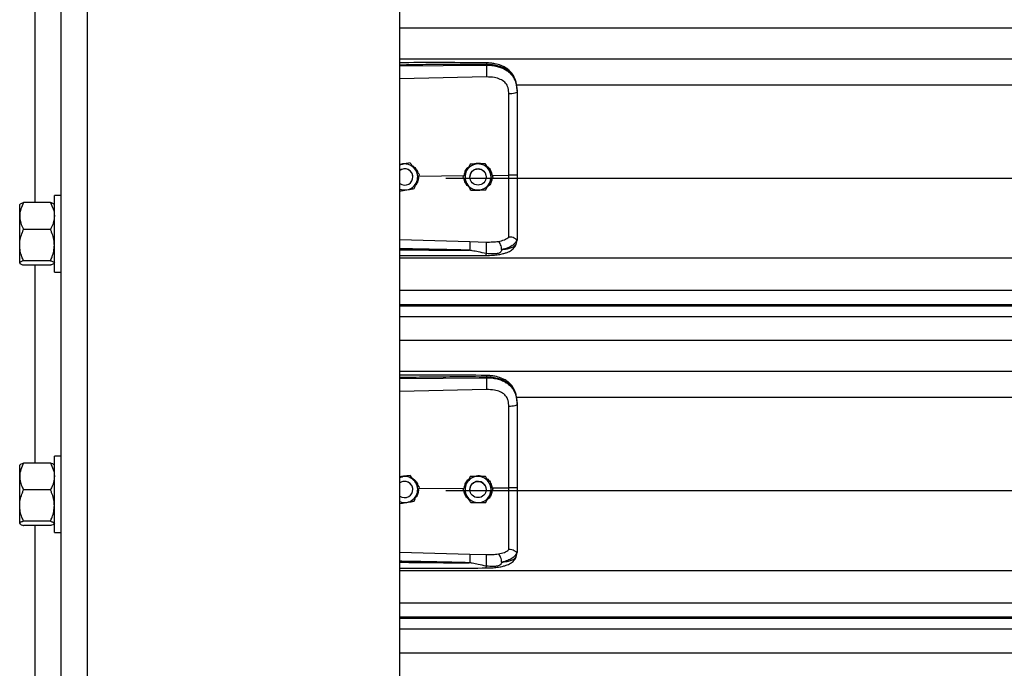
# Model space of a CAD drawing. Header units: inches. Extents: x 170 to 284, y 215 to 248.
# Tile 548 of 656: x 202.25 to 202.898, y 242.412 to 242.838. Entities that reach past the tile are written whole.
import ezdxf

# ---------------------------------------------------------------- set-up
doc = ezdxf.new("R2010")
doc.units = ezdxf.units.IN
doc.header["$LTSCALE"] = 0.25
doc.header["$MEASUREMENT"] = 0
doc.layers.add('LH FRONT OF HOOD', color=7, linetype='Continuous')

msp = doc.modelspace()

# ---------------------------------------------------------------- linework, layer by layer
at = {"layer": 'LH FRONT OF HOOD'}
for p, q in [((202.27776, 239.82111), (202.27776, 244.08159)), ((202.29488, 239.82111), (202.29488, 244.03279)), ((202.50032, 239.82111), (202.50032, 244.02156)), ((202.26064, 242.71792), (202.26064, 242.84804)), ((202.50032, 242.83289), (206.53264, 242.83289)), ((202.50032, 242.8125), (206.53264, 242.8125)), ((202.50032, 242.80775), (202.55717, 242.80829)), ((202.55717, 242.80829), (202.55717, 242.8087)), ((202.55727, 242.8005), (202.50032, 242.79929)), ((202.57687, 242.79542), (206.45609, 242.79542)), ((202.57737, 242.79136), (202.57737, 242.79088)), ((202.5021, 242.74322), (202.50032, 242.74293)), ((202.50698, 242.74402), (202.50605, 242.74387)), ((202.50698, 242.74402), (202.50698, 242.74402)), ((202.54662, 242.74326), (202.54662, 242.74326)), ((202.5565, 242.74341), (202.5565, 242.74341)), ((202.50882, 242.73477), (202.50882, 242.73477)), ((202.51286, 242.73538), (202.54256, 242.73566)), ((202.51323, 242.73636), (202.51323, 242.73636)), ((202.53049, 242.73403), (206.50248, 242.73403)), ((202.5418, 242.73463), (202.5418, 242.73463)), ((202.54634, 242.73477), (202.54634, 242.73477)), ((202.55704, 242.73477), (202.55704, 242.73477)), ((202.561, 242.73584), (202.57191, 242.73594)), ((202.56157, 242.73492), (202.56157, 242.73492)), ((202.27776, 242.72253), (202.27317, 242.72253)), ((202.27317, 242.67223), (202.27317, 242.72253)), ((202.25059, 242.71686), (202.2504, 242.71664)), ((202.2504, 242.7091), (202.2504, 242.71664)), ((202.2706, 242.71792), (202.25297, 242.71792)), ((202.27317, 242.71664), (202.27298, 242.71686)), ((202.2504, 242.69), (202.2504, 242.7091)), ((202.2706, 242.70027), (202.25297, 242.70027)), ((202.2504, 242.67828), (202.2504, 242.69)), ((202.50032, 242.69362), (202.54626, 242.69229)), ((202.54626, 242.69229), (202.55725, 242.69202)), ((202.57703, 242.69131), (202.57737, 242.69329)), ((202.57737, 242.69382), (202.57737, 242.69329)), ((202.2504, 242.67812), (202.2504, 242.67828)), ((202.2504, 242.67812), (202.25059, 242.6779)), ((202.2706, 242.67973), (202.25297, 242.67973)), ((202.2706, 242.67684), (202.25297, 242.67684)), ((202.26064, 242.54672), (202.26064, 242.67684)), ((202.27298, 242.6779), (202.27317, 242.67812)), ((202.50032, 242.68164), (206.53264, 242.68164)), ((202.27317, 242.67223), (202.27776, 242.67223)), ((202.50032, 242.66027), (206.53264, 242.66027)), ((206.53264, 242.65078), (202.50032, 242.65078)), ((202.50032, 242.65014), (206.53264, 242.65014)), ((202.50032, 242.64312), (206.53264, 242.64312)), ((202.50032, 242.62744), (206.53264, 242.62744)), ((202.50032, 242.60705), (206.53264, 242.60705)), ((202.50032, 242.6023), (202.55717, 242.60284)), ((202.55717, 242.60284), (202.55717, 242.60325)), ((202.55727, 242.59505), (202.50032, 242.59384)), ((202.57687, 242.58998), (206.45609, 242.58998)), ((202.57737, 242.58592), (202.57737, 242.58543)), ((202.2706, 242.54672), (202.25297, 242.54672)), ((202.27776, 242.55132), (202.27317, 242.55132)), ((202.27317, 242.50102), (202.27317, 242.55132)), ((202.25059, 242.54566), (202.2504, 242.54543)), ((202.2504, 242.53789), (202.2504, 242.54543)), ((202.27317, 242.54543), (202.27298, 242.54566)), ((202.2504, 242.5188), (202.2504, 242.53789)), ((202.5021, 242.53777), (202.50032, 242.53749)), ((202.50698, 242.53857), (202.50605, 242.53842)), ((202.50698, 242.53857), (202.50698, 242.53857)), ((202.54662, 242.53781), (202.54662, 242.53781)), ((202.5565, 242.53796), (202.5565, 242.53796)), ((202.2706, 242.52907), (202.25297, 242.52907)), ((202.50882, 242.52932), (202.50882, 242.52933)), ((202.51286, 242.52993), (202.54256, 242.53022)), ((202.51323, 242.53091), (202.51323, 242.53092)), ((202.53049, 242.52858), (206.50248, 242.52858)), ((202.5418, 242.52918), (202.5418, 242.52918)), ((202.54634, 242.52933), (202.54634, 242.52932)), ((202.55704, 242.52932), (202.55704, 242.52933)), ((202.561, 242.53039), (202.57191, 242.5305)), ((202.56157, 242.52947), (202.56157, 242.52948)), ((202.2504, 242.50708), (202.2504, 242.5188)), ((202.2706, 242.50852), (202.25297, 242.50852)), ((202.2504, 242.50691), (202.2504, 242.50708)), ((202.2504, 242.50691), (202.25059, 242.50669)), ((202.2706, 242.50563), (202.25297, 242.50563)), ((202.26064, 242.37551), (202.26064, 242.50563)), ((202.27298, 242.50669), (202.27317, 242.50691)), ((202.27317, 242.50102), (202.27776, 242.50102)), ((202.50032, 242.48817), (202.54626, 242.48684)), ((202.57737, 242.48837), (202.57737, 242.48785)), ((202.54626, 242.48684), (202.55725, 242.48658)), ((202.57703, 242.48586), (202.57737, 242.48785)), ((202.50032, 242.4762), (206.53264, 242.4762)), ((202.50032, 242.45482), (206.53264, 242.45482)), ((206.53264, 242.44533), (202.50032, 242.44533)), ((202.50032, 242.44469), (206.53264, 242.44469)), ((202.50032, 242.43768), (206.53264, 242.43768)), ((202.50032, 242.42199), (206.53264, 242.42199))]:
    msp.add_line(p, q, dxfattribs=at)
at = {"layer": 'LH FRONT OF HOOD', "flags": 128}
for points in [[(202.57737, 242.79088), (202.57726, 242.79058), (202.57695, 242.79029), (202.57645, 242.79003), (202.57578, 242.7898), (202.57495, 242.78961), (202.57401, 242.78946), (202.57298, 242.78937), (202.57191, 242.78933)], [(202.50032, 242.74273), (202.50101, 242.74297), (202.5021, 242.74322)], [(202.55628, 242.73752), (202.55688, 242.73604), (202.55704, 242.73477)], [(202.57737, 242.58543), (202.57726, 242.58513), (202.57695, 242.58485), (202.57645, 242.58458), (202.57578, 242.58435), (202.57495, 242.58416), (202.57401, 242.58401), (202.57298, 242.58392), (202.57191, 242.58388)], [(202.50032, 242.53729), (202.50101, 242.53752), (202.5021, 242.53777)], [(202.55628, 242.53207), (202.55688, 242.53059), (202.55704, 242.52933)]]:
    msp.add_lwpolyline(points, dxfattribs=at)
at = {"layer": 'LH FRONT OF HOOD'}
for centre in [(202.55169, 242.73477), (202.55169, 242.52932)]:
    msp.add_circle(centre, 0.00535, dxfattribs=at)
for centre, radius, start, end in [((202.50347, 242.73477), 0.00856, 39.24773, 99.24773), ((202.55169, 242.73477), 0.00856, 90.85968, 150.85968), ((202.55169, 242.73477), 0.00856, 30.85968, 90.85968), ((202.50347, 242.73477), 0.00535, 39.24773, 126.0719), ((202.50347, 242.73477), 0.00535, 300.00974, 126.0719), ((202.50347, 242.73477), 0.00535, 0, 39.24773), ((202.50347, 242.73477), 0.00856, 339.24773, 39.24773), ((202.55169, 242.73477), 0.00856, 150.85968, 210.85968), ((202.55169, 242.73477), 0.00535, 30.85968, 180), ((202.55169, 242.73477), 0.00856, 330.85968, 30.85968), ((202.50347, 242.73477), 0.00535, 233.9281, 300.00974), ((202.50347, 242.73477), 0.00856, 279.24773, 339.24773), ((202.55169, 242.73477), 0.00856, 210.85968, 270.85968), ((202.55169, 242.73477), 0.00856, 270.85968, 330.85968), ((202.50347, 242.73477), 0.00856, 248.40768, 279.24773), ((202.50347, 242.52933), 0.00535, 39.24773, 126.0719), ((202.50347, 242.52932), 0.00535, 300.00974, 126.0719), ((202.50347, 242.52933), 0.00856, 39.24773, 99.24773), ((202.50347, 242.52933), 0.00856, 339.24773, 39.24773), ((202.55169, 242.52933), 0.00856, 150.85968, 210.85968), ((202.55169, 242.52933), 0.00856, 90.85968, 150.85968), ((202.55169, 242.52933), 0.00535, 30.85968, 180), ((202.55169, 242.52933), 0.00856, 30.85968, 90.85968), ((202.55169, 242.52933), 0.00856, 330.85968, 30.85968), ((202.50347, 242.52933), 0.00535, 0, 39.24773), ((202.50347, 242.52932), 0.00535, 233.9281, 300.00974), ((202.50347, 242.52933), 0.00856, 248.40768, 279.24773), ((202.50347, 242.52933), 0.00856, 279.24773, 339.24773), ((202.55169, 242.52933), 0.00856, 210.85968, 270.85968), ((202.55169, 242.52933), 0.00856, 270.85968, 330.85968)]:
    msp.add_arc(centre, radius, start, end, dxfattribs=at)
for points, knots in [([(202.55715, 242.80979), (202.54794, 242.80986), (202.52985, 242.80999), (202.5109, 242.80993), (202.50118, 242.80988), (202.50032, 242.80988)], [0, 0, 0, 0, 0.486583, 0.954841, 1, 1, 1, 1]), ([(202.55717, 242.8087), (202.55087, 242.80874), (202.53763, 242.80882), (202.51868, 242.80864), (202.50604, 242.80842), (202.50032, 242.80832)], [0, 0, 0, 0, 0.33267, 0.698436, 1, 1, 1, 1]), ([(202.57728, 242.79341), (202.57716, 242.79448), (202.57695, 242.79641), (202.5762, 242.79893), (202.57534, 242.80084), (202.57427, 242.8026), (202.57295, 242.80418), (202.57148, 242.80548), (202.57011, 242.80644), (202.56867, 242.80727), (202.56629, 242.80834), (202.56335, 242.80915), (202.56004, 242.80968), (202.55815, 242.80975), (202.55715, 242.80979)], [0, 0, 0, 0, 0.108447, 0.196305, 0.269183, 0.327997, 0.41496, 0.491641, 0.538976, 0.594191, 0.669415, 0.814855, 0.902261, 1, 1, 1, 1]), ([(202.55715, 242.80977), (202.55715, 242.80978), (202.55716, 242.80979), (202.55716, 242.80968), (202.55717, 242.80938), (202.55717, 242.80897), (202.55717, 242.8087)], [0, 0, 0, 0, 0.097876, 0.335386, 0.567961, 1, 1, 1, 1]), ([(202.57737, 242.79136), (202.5773, 242.79272), (202.57719, 242.79528), (202.57622, 242.79877), (202.57493, 242.80118), (202.57356, 242.80289), (202.57248, 242.80393), (202.57142, 242.80476), (202.57043, 242.80542), (202.5692, 242.80611), (202.5676, 242.80684), (202.56494, 242.80775), (202.5614, 242.80851), (202.5585, 242.80864), (202.55717, 242.8087)], [0, 0, 0, 0, 0.130716, 0.246761, 0.357793, 0.417097, 0.479148, 0.517715, 0.55909, 0.603295, 0.663348, 0.735369, 0.879208, 1, 1, 1, 1]), ([(202.55717, 242.80829), (202.55719, 242.80771), (202.55724, 242.80651), (202.55728, 242.80429), (202.55729, 242.80211), (202.55728, 242.80102), (202.55727, 242.8005)], [0, 0, 0, 0, 0.240694, 0.5, 0.759306, 1, 1, 1, 1]), ([(202.55717, 242.80829), (202.55837, 242.80826), (202.5608, 242.80819), (202.56413, 242.80757), (202.56711, 242.80663), (202.56964, 242.80542), (202.57189, 242.80387), (202.57375, 242.80203), (202.57524, 242.7999), (202.57641, 242.79734), (202.57721, 242.79427), (202.57731, 242.79202), (202.57737, 242.79088)], [0, 0, 0, 0, 0.109401, 0.222347, 0.315179, 0.410223, 0.501275, 0.594601, 0.683449, 0.774533, 0.885821, 1, 1, 1, 1]), ([(202.57148, 242.79326), (202.57148, 242.79326), (202.57138, 242.79362), (202.57089, 242.79503), (202.56935, 242.79723), (202.56628, 242.79913), (202.56217, 242.80034), (202.55901, 242.80044), (202.55727, 242.8005)], [0, 0, 0, 0, 0.000004, 0.065095, 0.26167, 0.475311, 0.709366, 1, 1, 1, 1]), ([(202.57191, 242.78933), (202.57184, 242.79065), (202.57177, 242.79198), (202.57148, 242.79326), (202.57148, 242.79326)], [0, 0, 0, 0, 0.99998, 1, 1, 1, 1]), ([(202.57191, 242.73594), (202.57191, 242.73594), (202.57191, 242.73933), (202.57191, 242.74638), (202.57191, 242.75705), (202.57191, 242.76793), (202.57191, 242.77871), (202.57191, 242.78579), (202.57191, 242.78933)], [0, 0, 0, 0, 0.000001, 0.187792, 0.390844, 0.593896, 0.796948, 1, 1, 1, 1]), ([(202.57737, 242.79088), (202.57737, 242.78725), (202.57737, 242.77997), (202.57737, 242.76889), (202.57737, 242.75771), (202.57737, 242.74674), (202.57737, 242.73949), (202.57737, 242.73601)], [0, 0, 0, 0, 0.202757, 0.406104, 0.60886, 0.812207, 1, 1, 1, 1]), ([(202.50032, 242.74305), (202.50116, 242.74333), (202.50257, 242.74381), (202.50404, 242.74369), (202.50464, 242.74364)], [0, 0, 0, 0, 0.594398, 1, 1, 1, 1]), ([(202.50698, 242.74402), (202.5063, 242.74391), (202.50493, 242.74368), (202.50327, 242.74341), (202.50232, 242.74326), (202.5021, 242.74322)], [0, 0, 0, 0, 0.4299704, 0.8700602, 1, 1, 1, 1]), ([(202.5101, 242.74019), (202.50998, 242.74034), (202.50901, 242.74153), (202.50795, 242.74282), (202.50707, 242.7439), (202.50698, 242.74402)], [0, 0, 0, 0, 0.115647, 0.904534, 1, 1, 1, 1]), ([(202.5101, 242.74019), (202.50998, 242.74034), (202.50901, 242.74153), (202.50795, 242.74283), (202.50707, 242.7439), (202.50698, 242.74402)], [0, 0, 0, 0, 0.115647, 0.904534, 1, 1, 1, 1]), ([(202.50825, 242.74232), (202.5089, 242.74189), (202.51039, 242.74091), (202.51169, 242.73918), (202.51197, 242.73794), (202.51202, 242.7377)], [0, 0, 0, 0, 0.381422, 0.875754, 1, 1, 1, 1]), ([(202.54272, 242.73627), (202.54288, 242.73702), (202.54326, 242.73878), (202.54439, 242.74062), (202.54543, 242.74135), (202.54563, 242.74149)], [0, 0, 0, 0, 0.377677, 0.881161, 1, 1, 1, 1]), ([(202.54662, 242.74326), (202.54628, 242.74266), (202.54561, 242.74145), (202.54479, 242.73998), (202.54432, 242.73913), (202.54421, 242.73894)], [0, 0, 0, 0, 0.42997, 0.87006, 1, 1, 1, 1]), ([(202.54662, 242.74326), (202.54628, 242.74266), (202.54561, 242.74145), (202.54479, 242.73998), (202.54432, 242.73914), (202.54421, 242.73894)], [0, 0, 0, 0, 0.42997, 0.87006, 1, 1, 1, 1]), ([(202.55156, 242.74333), (202.55029, 242.74331), (202.54859, 242.74329), (202.54701, 242.74326), (202.54662, 242.74326)], [0, 0, 0, 0, 0.749773, 1, 1, 1, 1]), ([(202.55156, 242.74333), (202.55029, 242.74332), (202.54859, 242.74329), (202.54701, 242.74327), (202.54662, 242.74326)], [0, 0, 0, 0, 0.7497734, 1, 1, 1, 1]), ([(202.54876, 242.74329), (202.54933, 242.74351), (202.55051, 242.74395), (202.55256, 242.744), (202.55389, 242.7436), (202.55461, 242.74338)], [0, 0, 0, 0, 0.30274, 0.628644, 1, 1, 1, 1]), ([(202.5565, 242.74341), (202.55581, 242.7434), (202.55443, 242.74338), (202.55274, 242.74335), (202.55178, 242.74334), (202.55156, 242.74333)], [0, 0, 0, 0, 0.42997, 0.87006, 1, 1, 1, 1]), ([(202.5565, 242.74341), (202.55581, 242.7434), (202.55443, 242.74338), (202.55274, 242.74335), (202.55178, 242.74334), (202.55156, 242.74333)], [0, 0, 0, 0, 0.4299704, 0.8700602, 1, 1, 1, 1]), ([(202.55903, 242.73916), (202.55893, 242.73933), (202.55815, 242.74064), (202.55729, 242.74208), (202.55658, 242.74328), (202.5565, 242.74341)], [0, 0, 0, 0, 0.115647, 0.904534, 1, 1, 1, 1]), ([(202.55903, 242.73917), (202.55893, 242.73933), (202.55815, 242.74065), (202.55729, 242.74209), (202.55658, 242.74328), (202.5565, 242.74341)], [0, 0, 0, 0, 0.115647, 0.904534, 1, 1, 1, 1]), ([(202.55737, 242.74194), (202.55762, 242.7418), (202.55875, 242.74111), (202.56023, 242.73901), (202.56073, 242.73692), (202.561, 242.73584)], [0, 0, 0, 0, 0.117443, 0.542782, 1, 1, 1, 1]), ([(202.51323, 242.73636), (202.51297, 242.73669), (202.51197, 242.73791), (202.51089, 242.73922), (202.5101, 242.74019)], [0, 0, 0, 0, 0.264307, 1, 1, 1, 1]), ([(202.51323, 242.73636), (202.51297, 242.73669), (202.51197, 242.73791), (202.51089, 242.73922), (202.5101, 242.74019)], [0, 0, 0, 0, 0.264307, 1, 1, 1, 1]), ([(202.51256, 242.7346), (202.51249, 242.73378), (202.51233, 242.73202), (202.51148, 242.73021), (202.51069, 242.72951), (202.5106, 242.72943)], [0, 0, 0, 0, 0.439592, 0.936516, 1, 1, 1, 1]), ([(202.51148, 242.73174), (202.51193, 242.73293), (202.51253, 242.73452), (202.51309, 242.73599), (202.51323, 242.73636)], [0, 0, 0, 0, 0.749773, 1, 1, 1, 1]), ([(202.54421, 242.73894), (202.54359, 242.73783), (202.54276, 242.73635), (202.54199, 242.73497), (202.5418, 242.73463)], [0, 0, 0, 0, 0.749773, 1, 1, 1, 1]), ([(202.54421, 242.73894), (202.54359, 242.73783), (202.54276, 242.73635), (202.54199, 242.73497), (202.5418, 242.73463)], [0, 0, 0, 0, 0.7497734, 1, 1, 1, 1]), ([(202.54434, 242.73038), (202.54424, 242.73055), (202.54345, 242.73186), (202.54259, 242.7333), (202.54188, 242.7345), (202.5418, 242.73463)], [0, 0, 0, 0, 0.115647, 0.904534, 1, 1, 1, 1]), ([(202.56157, 242.73492), (202.56136, 242.73528), (202.56054, 242.73664), (202.55967, 242.73809), (202.55903, 242.73917)], [0, 0, 0, 0, 0.264307, 1, 1, 1, 1]), ([(202.56157, 242.73492), (202.56136, 242.73528), (202.56054, 242.73664), (202.55967, 242.73809), (202.55903, 242.73916)], [0, 0, 0, 0, 0.264307, 1, 1, 1, 1]), ([(202.55916, 242.7306), (202.55978, 242.73172), (202.56061, 242.7332), (202.56138, 242.73458), (202.56157, 242.73492)], [0, 0, 0, 0, 0.749773, 1, 1, 1, 1]), ([(202.57737, 242.73601), (202.57729, 242.736), (202.57712, 242.73598), (202.57587, 242.73595), (202.57407, 242.73594), (202.57263, 242.73594), (202.57191, 242.73594)], [0, 0, 0, 0, 0.250001, 0.500001, 0.750001, 1, 1, 1, 1]), ([(202.57191, 242.69525), (202.57191, 242.69552), (202.57191, 242.69709), (202.57191, 242.70052), (202.57191, 242.70612), (202.57191, 242.71256), (202.57191, 242.71979), (202.57191, 242.72766), (202.57191, 242.73319), (202.57191, 242.73594), (202.57191, 242.73594)], [0, 0, 0, 0, 0.031558, 0.189146, 0.346734, 0.504328, 0.661923, 0.83096, 0.999998, 1, 1, 1, 1]), ([(202.57737, 242.73601), (202.57737, 242.73298), (202.57737, 242.7268), (202.57737, 242.71801), (202.57737, 242.70985), (202.57737, 242.70327), (202.57737, 242.69788), (202.57737, 242.69518), (202.57737, 242.69382)], [0, 0, 0, 0, 0.187091, 0.380392, 0.555876, 0.736448, 0.867195, 1, 1, 1, 1]), ([(202.50973, 242.72712), (202.50997, 242.72776), (202.51046, 242.72905), (202.51106, 242.73063), (202.5114, 242.73153), (202.51148, 242.73174)], [0, 0, 0, 0, 0.4299704, 0.8700602, 1, 1, 1, 1]), ([(202.54562, 242.72824), (202.54497, 242.7289), (202.54362, 242.73027), (202.54272, 242.73214), (202.54267, 242.73316), (202.54267, 242.73317)], [0, 0, 0, 0, 0.479701, 0.993135, 1, 1, 1, 1]), ([(202.54687, 242.72614), (202.54666, 242.7265), (202.54585, 242.72785), (202.54498, 242.72931), (202.54434, 242.73038)], [0, 0, 0, 0, 0.264307, 1, 1, 1, 1]), ([(202.55676, 242.72629), (202.55709, 242.72689), (202.55776, 242.7281), (202.55858, 242.72957), (202.55906, 242.73041), (202.55916, 242.7306)], [0, 0, 0, 0, 0.42997, 0.87006, 1, 1, 1, 1]), ([(202.56089, 242.7337), (202.56078, 242.73299), (202.56051, 242.73132), (202.55936, 242.72939), (202.55823, 242.72854), (202.55786, 242.72827)], [0, 0, 0, 0, 0.335649, 0.786425, 1, 1, 1, 1]), ([(202.50032, 242.72559), (202.50088, 242.72568), (202.50214, 242.72588), (202.50368, 242.72613), (202.50463, 242.72629), (202.50485, 242.72632)], [0, 0, 0, 0, 0.38442, 0.859677, 1, 1, 1, 1]), ([(202.50485, 242.72632), (202.50611, 242.72653), (202.50778, 242.7268), (202.50934, 242.72706), (202.50973, 242.72712)], [0, 0, 0, 0, 0.749773, 1, 1, 1, 1]), ([(202.54687, 242.72614), (202.54756, 242.72615), (202.54894, 242.72617), (202.55063, 242.7262), (202.55159, 242.72621), (202.55181, 242.72621)], [0, 0, 0, 0, 0.42997, 0.87006, 1, 1, 1, 1]), ([(202.55396, 242.72625), (202.55386, 242.72621), (202.55309, 242.72591), (202.55179, 242.72585), (202.55069, 242.7261), (202.55029, 242.72619)], [0, 0, 0, 0, 0.081672, 0.673462, 1, 1, 1, 1]), ([(202.55181, 242.72621), (202.55309, 242.72623), (202.55478, 242.72626), (202.55636, 242.72628), (202.55676, 242.72629)], [0, 0, 0, 0, 0.749773, 1, 1, 1, 1]), ([(202.25297, 242.71792), (202.25229, 242.71655), (202.25092, 242.71376), (202.2504, 242.71071), (202.2504, 242.70914), (202.2504, 242.7091)], [0, 0, 0, 0, 0.484341, 0.986328, 1, 1, 1, 1]), ([(202.25066, 242.71681), (202.25071, 242.7169), (202.25089, 242.7172), (202.25185, 242.71757), (202.25271, 242.71784), (202.25297, 242.71792)], [0, 0, 0, 0, 0.237471, 0.77815, 1, 1, 1, 1]), ([(202.2706, 242.71792), (202.27127, 242.71655), (202.27265, 242.71376), (202.27316, 242.71071), (202.27317, 242.70914), (202.27317, 242.7091)], [0, 0, 0, 0, 0.484341, 0.986328, 1, 1, 1, 1]), ([(202.27291, 242.71681), (202.27285, 242.7169), (202.27268, 242.7172), (202.27171, 242.71757), (202.27085, 242.71784), (202.2706, 242.71792)], [0, 0, 0, 0, 0.2374712, 0.7781502, 1, 1, 1, 1]), ([(202.2504, 242.7091), (202.25049, 242.70786), (202.25069, 242.70535), (202.25185, 242.70242), (202.25271, 242.70076), (202.25297, 242.70027)], [0, 0, 0, 0, 0.406291, 0.827266, 1, 1, 1, 1]), ([(202.27317, 242.7091), (202.27307, 242.70786), (202.27287, 242.70535), (202.27172, 242.70242), (202.27085, 242.70076), (202.2706, 242.70027)], [0, 0, 0, 0, 0.4062906, 0.8272664, 1, 1, 1, 1]), ([(202.2504, 242.69), (202.2504, 242.69024), (202.25042, 242.69178), (202.25084, 242.69465), (202.25187, 242.69782), (202.25269, 242.69967), (202.25297, 242.70027)], [0, 0, 0, 0, 0.066532, 0.435283, 0.814551, 1, 1, 1, 1]), ([(202.27317, 242.69), (202.27316, 242.69024), (202.27315, 242.69178), (202.27273, 242.69465), (202.2717, 242.69782), (202.27087, 242.69967), (202.2706, 242.70027)], [0, 0, 0, 0, 0.066532, 0.435283, 0.814551, 1, 1, 1, 1]), ([(202.56507, 242.69243), (202.56645, 242.69272), (202.56853, 242.69316), (202.57071, 242.6942), (202.57151, 242.6949), (202.57191, 242.69526)], [0, 0, 0, 0, 0.490199, 0.7438847, 1, 1, 1, 1]), ([(202.57717, 242.69357), (202.57712, 242.69356), (202.57702, 242.69355), (202.57673, 242.69373), (202.57626, 242.69406), (202.57539, 242.69464), (202.57391, 242.69526), (202.57257, 242.69526), (202.57191, 242.69526)], [0, 0, 0, 0, 0.1136769, 0.2333502, 0.3620694, 0.5019164, 0.7557449, 1, 1, 1, 1]), ([(202.25297, 242.67973), (202.25258, 242.6806), (202.25168, 242.68266), (202.25064, 242.68609), (202.25048, 242.68869), (202.2504, 242.69)], [0, 0, 0, 0, 0.26546, 0.628076, 1, 1, 1, 1]), ([(202.2706, 242.67973), (202.27098, 242.6806), (202.27188, 242.68266), (202.27292, 242.68609), (202.27309, 242.68869), (202.27317, 242.69)], [0, 0, 0, 0, 0.26546, 0.628076, 1, 1, 1, 1]), ([(202.54626, 242.69229), (202.54627, 242.69205), (202.54628, 242.69168), (202.54627, 242.69082), (202.54627, 242.69004), (202.54625, 242.68918), (202.54623, 242.68802), (202.5462, 242.68718), (202.54618, 242.68663)], [0, 0, 0, 0, 0.2394515, 0.3683458, 0.4999762, 0.6316106, 0.7605158, 1, 1, 1, 1]), ([(202.55711, 242.6832), (202.5586, 242.68324), (202.56138, 242.6833), (202.56512, 242.68373), (202.56799, 242.68428), (202.57009, 242.68489), (202.57168, 242.6855), (202.57305, 242.6862), (202.57433, 242.68708), (202.57545, 242.68815), (202.57647, 242.68957), (202.57682, 242.69068), (202.57701, 242.69126)], [0, 0, 0, 0, 0.169691, 0.317141, 0.442436, 0.538436, 0.608329, 0.684096, 0.742678, 0.815168, 0.901564, 1, 1, 1, 1]), ([(202.55716, 242.68445), (202.55718, 242.68469), (202.55721, 242.6852), (202.55725, 242.68621), (202.55729, 242.6874), (202.55731, 242.68867), (202.55732, 242.68987), (202.55731, 242.69087), (202.55728, 242.69161), (202.55726, 242.69189), (202.55725, 242.69202)], [0, 0, 0, 0, 0.109851, 0.231726, 0.363178, 0.5, 0.636822, 0.768274, 0.890149, 1, 1, 1, 1]), ([(202.55725, 242.69202), (202.5586, 242.69202), (202.5613, 242.692), (202.56381, 242.69229), (202.56506, 242.69243)], [0, 0, 0, 0, 0.500392, 1, 1, 1, 1]), ([(202.56716, 242.68703), (202.56714, 242.68756), (202.56709, 242.68866), (202.56661, 242.69032), (202.56591, 242.69171), (202.56534, 242.6922), (202.56507, 242.69243)], [0, 0, 0, 0, 0.240562, 0.499746, 0.759069, 1, 1, 1, 1]), ([(202.57717, 242.69357), (202.5769, 242.69285), (202.57633, 242.69137), (202.57428, 242.68953), (202.57129, 242.68798), (202.56856, 242.68735), (202.56716, 242.68703)], [0, 0, 0, 0, 0.2305258, 0.4734878, 0.729738, 1, 1, 1, 1]), ([(202.56717, 242.68703), (202.56771, 242.68709), (202.56902, 242.68722), (202.57042, 242.68745), (202.57137, 242.68765), (202.5726, 242.68792), (202.57429, 242.68849), (202.57611, 242.68962), (202.57672, 242.69073), (202.57703, 242.69131)], [0, 0, 0, 0, 0.109188, 0.260819, 0.307798, 0.335524, 0.562789, 0.774954, 1, 1, 1, 1]), ([(202.57737, 242.69382), (202.57737, 242.69382), (202.57737, 242.69381), (202.57736, 242.6937), (202.57726, 242.69363), (202.57717, 242.69356)], [0, 0, 0, 0, 0.011935, 0.118982, 1, 1, 1, 1]), ([(202.54618, 242.68663), (202.54228, 242.68673), (202.53401, 242.68694), (202.5209, 242.68722), (202.50995, 242.68743), (202.50294, 242.68756), (202.50076, 242.6876), (202.50032, 242.68761)], [0, 0, 0, 0, 0.25516, 0.541071, 0.857735, 0.971288, 1, 1, 1, 1]), ([(202.50032, 242.68696), (202.50292, 242.68693), (202.50799, 242.68687), (202.51555, 242.68679), (202.5232, 242.68672), (202.53096, 242.68667), (202.53868, 242.68663), (202.54372, 242.68663), (202.54618, 242.68663)], [0, 0, 0, 0, 0.169941, 0.331425, 0.494842, 0.670531, 0.838916, 1, 1, 1, 1]), ([(202.50032, 242.68306), (202.50399, 242.68306), (202.51546, 242.68306), (202.53439, 242.68309), (202.54966, 242.68316), (202.55711, 242.6832)], [0, 0, 0, 0, 0.1936599, 0.6060178, 1, 1, 1, 1]), ([(202.55716, 242.68445), (202.55538, 242.6848), (202.55232, 242.68539), (202.54889, 242.68611), (202.54715, 242.68647), (202.54665, 242.68657), (202.5465, 242.6866), (202.54645, 242.68661)], [0, 0, 0, 0, 0.50228, 0.861696, 0.958427, 0.986103, 1, 1, 1, 1]), ([(202.55711, 242.68322), (202.55711, 242.68321), (202.55712, 242.68315), (202.55713, 242.68334), (202.55715, 242.68367), (202.55715, 242.6841), (202.55716, 242.68439), (202.55716, 242.68445)], [0, 0, 0, 0, 0.034367, 0.324567, 0.621015, 0.917463, 1, 1, 1, 1]), ([(202.56717, 242.68703), (202.56709, 242.68666), (202.56699, 242.68614), (202.56661, 242.68554), (202.56619, 242.68511), (202.56539, 242.68467), (202.56391, 242.6843), (202.56115, 242.68406), (202.55876, 242.6843), (202.55716, 242.68445)], [0, 0, 0, 0, 0.100127, 0.139586, 0.189714, 0.258234, 0.369736, 0.580348, 1, 1, 1, 1]), ([(202.25297, 242.67973), (202.25229, 242.6795), (202.25092, 242.67905), (202.2504, 242.67855), (202.2504, 242.67829), (202.2504, 242.67828)], [0, 0, 0, 0, 0.484341, 0.986328, 1, 1, 1, 1]), ([(202.2504, 242.67828), (202.25049, 242.67808), (202.25069, 242.67767), (202.25185, 242.67719), (202.25271, 242.67691), (202.25297, 242.67684)], [0, 0, 0, 0, 0.406291, 0.827266, 1, 1, 1, 1]), ([(202.2706, 242.67973), (202.27127, 242.6795), (202.27265, 242.67905), (202.27316, 242.67855), (202.27317, 242.67829), (202.27317, 242.67828)], [0, 0, 0, 0, 0.484341, 0.986328, 1, 1, 1, 1]), ([(202.27291, 242.67795), (202.27285, 242.67786), (202.27268, 242.67756), (202.27171, 242.67719), (202.27085, 242.67691), (202.2706, 242.67684)], [0, 0, 0, 0, 0.237471, 0.77815, 1, 1, 1, 1]), ([(202.55715, 242.60434), (202.54794, 242.60441), (202.52985, 242.60454), (202.5109, 242.60449), (202.50118, 242.60443), (202.50032, 242.60443)], [0, 0, 0, 0, 0.486583, 0.954841, 1, 1, 1, 1]), ([(202.55717, 242.60325), (202.55087, 242.60329), (202.53763, 242.60337), (202.51868, 242.60319), (202.50604, 242.60297), (202.50032, 242.60287)], [0, 0, 0, 0, 0.33267, 0.698436, 1, 1, 1, 1]), ([(202.57728, 242.58796), (202.57716, 242.58903), (202.57695, 242.59097), (202.5762, 242.59349), (202.57534, 242.5954), (202.57427, 242.59715), (202.57295, 242.59874), (202.57148, 242.60003), (202.57011, 242.60099), (202.56867, 242.60182), (202.56629, 242.60289), (202.56335, 242.6037), (202.56004, 242.60423), (202.55815, 242.6043), (202.55715, 242.60434)], [0, 0, 0, 0, 0.108447, 0.196305, 0.269183, 0.327997, 0.41496, 0.491641, 0.538976, 0.594191, 0.669415, 0.814855, 0.902261, 1, 1, 1, 1]), ([(202.55715, 242.60433), (202.55715, 242.60433), (202.55716, 242.60434), (202.55716, 242.60423), (202.55717, 242.60394), (202.55717, 242.60352), (202.55717, 242.60325)], [0, 0, 0, 0, 0.097876, 0.335386, 0.567961, 1, 1, 1, 1]), ([(202.57737, 242.58592), (202.5773, 242.58727), (202.57719, 242.58983), (202.57622, 242.59332), (202.57493, 242.59574), (202.57356, 242.59744), (202.57248, 242.59848), (202.57142, 242.59931), (202.57043, 242.59997), (202.5692, 242.60067), (202.5676, 242.60139), (202.56494, 242.6023), (202.5614, 242.60306), (202.5585, 242.60319), (202.55717, 242.60325)], [0, 0, 0, 0, 0.1307157, 0.246761, 0.3577928, 0.4170972, 0.4791482, 0.5177152, 0.5590897, 0.6032945, 0.6633485, 0.7353692, 0.8792083, 1, 1, 1, 1]), ([(202.55717, 242.60284), (202.55719, 242.60226), (202.55724, 242.60107), (202.55728, 242.59884), (202.55729, 242.59666), (202.55728, 242.59558), (202.55727, 242.59505)], [0, 0, 0, 0, 0.240694, 0.5, 0.759306, 1, 1, 1, 1]), ([(202.55717, 242.60284), (202.55837, 242.60281), (202.5608, 242.60274), (202.56413, 242.60212), (202.56711, 242.60118), (202.56964, 242.59997), (202.57189, 242.59842), (202.57375, 242.59659), (202.57524, 242.59445), (202.57641, 242.5919), (202.57721, 242.58882), (202.57731, 242.58657), (202.57737, 242.58543)], [0, 0, 0, 0, 0.109401, 0.222347, 0.315179, 0.410223, 0.501275, 0.594601, 0.683449, 0.774533, 0.885821, 1, 1, 1, 1]), ([(202.57148, 242.58781), (202.57148, 242.58781), (202.57138, 242.58817), (202.57089, 242.58958), (202.56935, 242.59178), (202.56628, 242.59368), (202.56217, 242.5949), (202.55901, 242.595), (202.55727, 242.59505)], [0, 0, 0, 0, 0.000004, 0.065095, 0.26167, 0.475311, 0.709366, 1, 1, 1, 1]), ([(202.57191, 242.58388), (202.57184, 242.5852), (202.57177, 242.58653), (202.57148, 242.58781), (202.57148, 242.58781)], [0, 0, 0, 0, 0.99998, 1, 1, 1, 1]), ([(202.57737, 242.58543), (202.57737, 242.5818), (202.57737, 242.57453), (202.57737, 242.56345), (202.57737, 242.55226), (202.57737, 242.54129), (202.57737, 242.53405), (202.57737, 242.53057)], [0, 0, 0, 0, 0.202757, 0.406104, 0.60886, 0.812207, 1, 1, 1, 1]), ([(202.57191, 242.5305), (202.57191, 242.5305), (202.57191, 242.53388), (202.57191, 242.54093), (202.57191, 242.5516), (202.57191, 242.56248), (202.57191, 242.57327), (202.57191, 242.58034), (202.57191, 242.58388)], [0, 0, 0, 0, 0.000001, 0.187792, 0.390844, 0.593896, 0.796948, 1, 1, 1, 1]), ([(202.25297, 242.54672), (202.25229, 242.54535), (202.25092, 242.54255), (202.2504, 242.5395), (202.2504, 242.53793), (202.2504, 242.53789)], [0, 0, 0, 0, 0.484341, 0.986328, 1, 1, 1, 1]), ([(202.25066, 242.5456), (202.25071, 242.54569), (202.25089, 242.54599), (202.25185, 242.54636), (202.25271, 242.54664), (202.25297, 242.54672)], [0, 0, 0, 0, 0.237471, 0.77815, 1, 1, 1, 1]), ([(202.2706, 242.54672), (202.27127, 242.54535), (202.27265, 242.54255), (202.27316, 242.5395), (202.27317, 242.53793), (202.27317, 242.53789)], [0, 0, 0, 0, 0.484341, 0.986328, 1, 1, 1, 1]), ([(202.27291, 242.5456), (202.27285, 242.54569), (202.27268, 242.54599), (202.27171, 242.54636), (202.27085, 242.54664), (202.2706, 242.54672)], [0, 0, 0, 0, 0.2374712, 0.7781502, 1, 1, 1, 1]), ([(202.2504, 242.53789), (202.25049, 242.53666), (202.25069, 242.53414), (202.25185, 242.53122), (202.25271, 242.52955), (202.25297, 242.52907)], [0, 0, 0, 0, 0.406291, 0.827266, 1, 1, 1, 1]), ([(202.27317, 242.53789), (202.27307, 242.53666), (202.27287, 242.53414), (202.27172, 242.53122), (202.27085, 242.52955), (202.2706, 242.52907)], [0, 0, 0, 0, 0.4062906, 0.8272664, 1, 1, 1, 1]), ([(202.50032, 242.5376), (202.50116, 242.53789), (202.50257, 242.53836), (202.50404, 242.53824), (202.50464, 242.53819)], [0, 0, 0, 0, 0.594398, 1, 1, 1, 1]), ([(202.50698, 242.53857), (202.5063, 242.53846), (202.50493, 242.53824), (202.50327, 242.53797), (202.50232, 242.53781), (202.5021, 242.53777)], [0, 0, 0, 0, 0.4299704, 0.8700602, 1, 1, 1, 1]), ([(202.5101, 242.53474), (202.50998, 242.53489), (202.50901, 242.53608), (202.50795, 242.53738), (202.50707, 242.53845), (202.50698, 242.53857)], [0, 0, 0, 0, 0.115647, 0.904534, 1, 1, 1, 1]), ([(202.5101, 242.53474), (202.50998, 242.5349), (202.50901, 242.53608), (202.50795, 242.53738), (202.50707, 242.53845), (202.50698, 242.53857)], [0, 0, 0, 0, 0.115647, 0.904534, 1, 1, 1, 1]), ([(202.50825, 242.53687), (202.5089, 242.53645), (202.51039, 242.53546), (202.51169, 242.53373), (202.51197, 242.5325), (202.51202, 242.53225)], [0, 0, 0, 0, 0.381422, 0.875754, 1, 1, 1, 1]), ([(202.51323, 242.53091), (202.51297, 242.53124), (202.51197, 242.53246), (202.51089, 242.53377), (202.5101, 242.53474)], [0, 0, 0, 0, 0.264307, 1, 1, 1, 1]), ([(202.51323, 242.53092), (202.51297, 242.53124), (202.51197, 242.53246), (202.51089, 242.53378), (202.5101, 242.53474)], [0, 0, 0, 0, 0.264307, 1, 1, 1, 1]), ([(202.54421, 242.5335), (202.54359, 242.53239), (202.54276, 242.5309), (202.54199, 242.52952), (202.5418, 242.52918)], [0, 0, 0, 0, 0.7497734, 1, 1, 1, 1]), ([(202.54421, 242.53349), (202.54359, 242.53238), (202.54276, 242.5309), (202.54199, 242.52952), (202.5418, 242.52918)], [0, 0, 0, 0, 0.749773, 1, 1, 1, 1]), ([(202.54272, 242.53083), (202.54288, 242.53158), (202.54326, 242.53333), (202.54439, 242.53517), (202.54543, 242.5359), (202.54563, 242.53604)], [0, 0, 0, 0, 0.377677, 0.881161, 1, 1, 1, 1]), ([(202.54662, 242.53781), (202.54628, 242.53721), (202.54561, 242.536), (202.54479, 242.53453), (202.54432, 242.53369), (202.54421, 242.53349)], [0, 0, 0, 0, 0.42997, 0.87006, 1, 1, 1, 1]), ([(202.54662, 242.53781), (202.54628, 242.53722), (202.54561, 242.53601), (202.54479, 242.53453), (202.54432, 242.53369), (202.54421, 242.5335)], [0, 0, 0, 0, 0.42997, 0.87006, 1, 1, 1, 1]), ([(202.55156, 242.53789), (202.55029, 242.53787), (202.54859, 242.53784), (202.54701, 242.53782), (202.54662, 242.53781)], [0, 0, 0, 0, 0.749773, 1, 1, 1, 1]), ([(202.55156, 242.53789), (202.55029, 242.53787), (202.54859, 242.53784), (202.54701, 242.53782), (202.54662, 242.53781)], [0, 0, 0, 0, 0.7497734, 1, 1, 1, 1]), ([(202.54876, 242.53785), (202.54933, 242.53806), (202.55051, 242.5385), (202.55256, 242.53856), (202.55389, 242.53815), (202.55461, 242.53793)], [0, 0, 0, 0, 0.30274, 0.628644, 1, 1, 1, 1]), ([(202.5565, 242.53796), (202.55581, 242.53795), (202.55443, 242.53793), (202.55274, 242.5379), (202.55178, 242.53789), (202.55156, 242.53789)], [0, 0, 0, 0, 0.42997, 0.87006, 1, 1, 1, 1]), ([(202.5565, 242.53796), (202.55581, 242.53795), (202.55443, 242.53793), (202.55274, 242.53791), (202.55178, 242.53789), (202.55156, 242.53789)], [0, 0, 0, 0, 0.4299704, 0.8700602, 1, 1, 1, 1]), ([(202.55903, 242.53372), (202.55893, 242.53388), (202.55815, 242.5352), (202.55729, 242.53664), (202.55658, 242.53783), (202.5565, 242.53796)], [0, 0, 0, 0, 0.115647, 0.904534, 1, 1, 1, 1]), ([(202.55903, 242.53372), (202.55893, 242.53389), (202.55815, 242.5352), (202.55729, 242.53664), (202.55658, 242.53783), (202.5565, 242.53796)], [0, 0, 0, 0, 0.115647, 0.904534, 1, 1, 1, 1]), ([(202.55737, 242.5365), (202.55762, 242.53635), (202.55875, 242.53567), (202.56023, 242.53357), (202.56073, 242.53148), (202.561, 242.53039)], [0, 0, 0, 0, 0.117443, 0.542782, 1, 1, 1, 1]), ([(202.56157, 242.52947), (202.56136, 242.52983), (202.56054, 242.53119), (202.55967, 242.53264), (202.55903, 242.53372)], [0, 0, 0, 0, 0.264307, 1, 1, 1, 1]), ([(202.56157, 242.52948), (202.56136, 242.52983), (202.56054, 242.53119), (202.55967, 242.53265), (202.55903, 242.53372)], [0, 0, 0, 0, 0.264307, 1, 1, 1, 1]), ([(202.2504, 242.5188), (202.2504, 242.51903), (202.25042, 242.52057), (202.25084, 242.52344), (202.25187, 242.52662), (202.25269, 242.52846), (202.25297, 242.52907)], [0, 0, 0, 0, 0.066532, 0.435283, 0.814551, 1, 1, 1, 1]), ([(202.27317, 242.5188), (202.27316, 242.51903), (202.27315, 242.52057), (202.27273, 242.52344), (202.2717, 242.52662), (202.27087, 242.52846), (202.2706, 242.52907)], [0, 0, 0, 0, 0.066532, 0.435283, 0.814551, 1, 1, 1, 1]), ([(202.51256, 242.52916), (202.51249, 242.52833), (202.51233, 242.52657), (202.51148, 242.52476), (202.51069, 242.52406), (202.5106, 242.52398)], [0, 0, 0, 0, 0.439592, 0.936516, 1, 1, 1, 1]), ([(202.51148, 242.52629), (202.51193, 242.52748), (202.51253, 242.52907), (202.51309, 242.53055), (202.51323, 242.53091)], [0, 0, 0, 0, 0.749773, 1, 1, 1, 1]), ([(202.54434, 242.52493), (202.54424, 242.5251), (202.54345, 242.52642), (202.54259, 242.52786), (202.54188, 242.52905), (202.5418, 242.52918)], [0, 0, 0, 0, 0.115647, 0.904534, 1, 1, 1, 1]), ([(202.54562, 242.52279), (202.54497, 242.52345), (202.54362, 242.52482), (202.54272, 242.5267), (202.54267, 242.52771), (202.54267, 242.52772)], [0, 0, 0, 0, 0.479701, 0.993135, 1, 1, 1, 1]), ([(202.56089, 242.52825), (202.56078, 242.52754), (202.56051, 242.52587), (202.55936, 242.52395), (202.55823, 242.5231), (202.55786, 242.52282)], [0, 0, 0, 0, 0.335649, 0.786425, 1, 1, 1, 1]), ([(202.55916, 242.52516), (202.55978, 242.52627), (202.56061, 242.52775), (202.56138, 242.52913), (202.56157, 242.52947)], [0, 0, 0, 0, 0.749773, 1, 1, 1, 1]), ([(202.57737, 242.53057), (202.57729, 242.53056), (202.57712, 242.53053), (202.57587, 242.53051), (202.57407, 242.53049), (202.57263, 242.53049), (202.57191, 242.5305)], [0, 0, 0, 0, 0.250001, 0.500001, 0.750001, 1, 1, 1, 1]), ([(202.57191, 242.48981), (202.57191, 242.49007), (202.57191, 242.49164), (202.57191, 242.49508), (202.57191, 242.50068), (202.57191, 242.50712), (202.57191, 242.51434), (202.57191, 242.52222), (202.57191, 242.52775), (202.57191, 242.5305), (202.57191, 242.5305)], [0, 0, 0, 0, 0.031558, 0.189146, 0.346734, 0.504328, 0.661923, 0.83096, 0.999998, 1, 1, 1, 1]), ([(202.57737, 242.53057), (202.57737, 242.52753), (202.57737, 242.52135), (202.57737, 242.51257), (202.57737, 242.5044), (202.57737, 242.49782), (202.57737, 242.49244), (202.57737, 242.48974), (202.57737, 242.48837)], [0, 0, 0, 0, 0.187091, 0.380392, 0.555876, 0.736448, 0.867195, 1, 1, 1, 1]), ([(202.50032, 242.52014), (202.50088, 242.52023), (202.50214, 242.52043), (202.50368, 242.52069), (202.50463, 242.52084), (202.50485, 242.52088)], [0, 0, 0, 0, 0.38442, 0.859677, 1, 1, 1, 1]), ([(202.50485, 242.52088), (202.50611, 242.52108), (202.50778, 242.52135), (202.50934, 242.52161), (202.50973, 242.52167)], [0, 0, 0, 0, 0.749773, 1, 1, 1, 1]), ([(202.50973, 242.52167), (202.50997, 242.52231), (202.51046, 242.52361), (202.51106, 242.52518), (202.5114, 242.52609), (202.51148, 242.52629)], [0, 0, 0, 0, 0.4299704, 0.8700602, 1, 1, 1, 1]), ([(202.54687, 242.52069), (202.54666, 242.52105), (202.54585, 242.52241), (202.54498, 242.52386), (202.54434, 242.52493)], [0, 0, 0, 0, 0.264307, 1, 1, 1, 1]), ([(202.54687, 242.52069), (202.54756, 242.5207), (202.54894, 242.52072), (202.55063, 242.52075), (202.55159, 242.52076), (202.55181, 242.52077)], [0, 0, 0, 0, 0.42997, 0.87006, 1, 1, 1, 1]), ([(202.55396, 242.5208), (202.55386, 242.52076), (202.55309, 242.52046), (202.55179, 242.5204), (202.55069, 242.52065), (202.55029, 242.52074)], [0, 0, 0, 0, 0.081672, 0.673462, 1, 1, 1, 1]), ([(202.55181, 242.52077), (202.55309, 242.52079), (202.55478, 242.52081), (202.55636, 242.52083), (202.55676, 242.52084)], [0, 0, 0, 0, 0.749773, 1, 1, 1, 1]), ([(202.55676, 242.52084), (202.55709, 242.52144), (202.55776, 242.52265), (202.55858, 242.52412), (202.55906, 242.52496), (202.55916, 242.52516)], [0, 0, 0, 0, 0.42997, 0.87006, 1, 1, 1, 1]), ([(202.25297, 242.50852), (202.25258, 242.50939), (202.25168, 242.51145), (202.25064, 242.51488), (202.25048, 242.51748), (202.2504, 242.5188)], [0, 0, 0, 0, 0.26546, 0.628076, 1, 1, 1, 1]), ([(202.2706, 242.50852), (202.27098, 242.50939), (202.27188, 242.51145), (202.27292, 242.51488), (202.27309, 242.51748), (202.27317, 242.5188)], [0, 0, 0, 0, 0.26546, 0.628076, 1, 1, 1, 1]), ([(202.25297, 242.50852), (202.25229, 242.5083), (202.25092, 242.50784), (202.2504, 242.50734), (202.2504, 242.50708), (202.2504, 242.50708)], [0, 0, 0, 0, 0.484341, 0.986328, 1, 1, 1, 1]), ([(202.2706, 242.50852), (202.27127, 242.5083), (202.27265, 242.50784), (202.27316, 242.50734), (202.27317, 242.50708), (202.27317, 242.50708)], [0, 0, 0, 0, 0.484341, 0.986328, 1, 1, 1, 1]), ([(202.2504, 242.50708), (202.25049, 242.50687), (202.25069, 242.50646), (202.25185, 242.50598), (202.25271, 242.50571), (202.25297, 242.50563)], [0, 0, 0, 0, 0.406291, 0.827266, 1, 1, 1, 1]), ([(202.27291, 242.50675), (202.27285, 242.50666), (202.27268, 242.50635), (202.27171, 242.50598), (202.27085, 242.50571), (202.2706, 242.50563)], [0, 0, 0, 0, 0.237471, 0.77815, 1, 1, 1, 1]), ([(202.56507, 242.48698), (202.56645, 242.48727), (202.56853, 242.48771), (202.57071, 242.48875), (202.57151, 242.48945), (202.57191, 242.48981)], [0, 0, 0, 0, 0.490199, 0.7438847, 1, 1, 1, 1]), ([(202.57717, 242.48812), (202.5769, 242.4874), (202.57633, 242.48592), (202.57428, 242.48409), (202.57129, 242.48253), (202.56856, 242.4819), (202.56716, 242.48159)], [0, 0, 0, 0, 0.2305258, 0.4734878, 0.729738, 1, 1, 1, 1]), ([(202.57717, 242.48812), (202.57712, 242.48812), (202.57702, 242.4881), (202.57673, 242.48828), (202.57626, 242.48862), (202.57539, 242.4892), (202.57391, 242.48981), (202.57257, 242.48981), (202.57191, 242.48981)], [0, 0, 0, 0, 0.1136769, 0.2333502, 0.3620694, 0.5019164, 0.7557449, 1, 1, 1, 1]), ([(202.57737, 242.48837), (202.57737, 242.48837), (202.57737, 242.48836), (202.57736, 242.48826), (202.57726, 242.48818), (202.57717, 242.48811)], [0, 0, 0, 0, 0.011935, 0.118982, 1, 1, 1, 1]), ([(202.54618, 242.48118), (202.54228, 242.48128), (202.53401, 242.48149), (202.5209, 242.48177), (202.50995, 242.48199), (202.50294, 242.48211), (202.50076, 242.48215), (202.50032, 242.48216)], [0, 0, 0, 0, 0.25516, 0.541071, 0.857735, 0.971288, 1, 1, 1, 1]), ([(202.50032, 242.48151), (202.50292, 242.48148), (202.50799, 242.48142), (202.51555, 242.48134), (202.5232, 242.48127), (202.53096, 242.48122), (202.53868, 242.48118), (202.54372, 242.48118), (202.54618, 242.48118)], [0, 0, 0, 0, 0.169941, 0.331425, 0.494842, 0.670531, 0.838916, 1, 1, 1, 1]), ([(202.54626, 242.48684), (202.54627, 242.4866), (202.54628, 242.48623), (202.54627, 242.48537), (202.54627, 242.48459), (202.54625, 242.48373), (202.54623, 242.48257), (202.5462, 242.48173), (202.54618, 242.48118)], [0, 0, 0, 0, 0.2394515, 0.3683458, 0.4999762, 0.6316106, 0.7605158, 1, 1, 1, 1]), ([(202.55711, 242.47775), (202.5586, 242.47779), (202.56138, 242.47786), (202.56512, 242.47828), (202.56799, 242.47884), (202.57009, 242.47945), (202.57168, 242.48005), (202.57305, 242.48075), (202.57433, 242.48163), (202.57545, 242.48271), (202.57647, 242.48413), (202.57682, 242.48523), (202.57701, 242.48581)], [0, 0, 0, 0, 0.169691, 0.317141, 0.442436, 0.538436, 0.608329, 0.684096, 0.742678, 0.815168, 0.901564, 1, 1, 1, 1]), ([(202.55716, 242.479), (202.55718, 242.47925), (202.55721, 242.47975), (202.55725, 242.48076), (202.55729, 242.48195), (202.55731, 242.48322), (202.55732, 242.48443), (202.55731, 242.48542), (202.55728, 242.48616), (202.55726, 242.48644), (202.55725, 242.48658)], [0, 0, 0, 0, 0.109851, 0.231726, 0.363178, 0.5, 0.636822, 0.768274, 0.890149, 1, 1, 1, 1]), ([(202.56717, 242.48158), (202.56709, 242.48121), (202.56699, 242.48069), (202.56661, 242.4801), (202.56619, 242.47966), (202.56539, 242.47922), (202.56391, 242.47886), (202.56115, 242.47862), (202.55876, 242.47885), (202.55716, 242.479)], [0, 0, 0, 0, 0.100127, 0.139586, 0.189714, 0.258234, 0.369736, 0.580348, 1, 1, 1, 1]), ([(202.55725, 242.48658), (202.5586, 242.48657), (202.5613, 242.48655), (202.56381, 242.48684), (202.56506, 242.48698)], [0, 0, 0, 0, 0.500392, 1, 1, 1, 1]), ([(202.56716, 242.48158), (202.56714, 242.48211), (202.56709, 242.48321), (202.56661, 242.48488), (202.56591, 242.48626), (202.56534, 242.48675), (202.56507, 242.48698)], [0, 0, 0, 0, 0.240562, 0.499746, 0.759069, 1, 1, 1, 1]), ([(202.56717, 242.48158), (202.56771, 242.48164), (202.56902, 242.48178), (202.57042, 242.482), (202.57137, 242.4822), (202.5726, 242.48248), (202.57429, 242.48304), (202.57611, 242.48417), (202.57672, 242.48529), (202.57703, 242.48586)], [0, 0, 0, 0, 0.109188, 0.260819, 0.307798, 0.335524, 0.562789, 0.774954, 1, 1, 1, 1]), ([(202.50032, 242.47761), (202.50399, 242.47762), (202.51546, 242.47762), (202.53439, 242.47765), (202.54966, 242.47772), (202.55711, 242.47775)], [0, 0, 0, 0, 0.1936599, 0.6060178, 1, 1, 1, 1]), ([(202.55716, 242.479), (202.55538, 242.47935), (202.55232, 242.47994), (202.54889, 242.48066), (202.54715, 242.48102), (202.54665, 242.48112), (202.5465, 242.48115), (202.54645, 242.48116)], [0, 0, 0, 0, 0.50228, 0.861696, 0.958427, 0.986103, 1, 1, 1, 1]), ([(202.55711, 242.47777), (202.55711, 242.47777), (202.55712, 242.4777), (202.55713, 242.47789), (202.55715, 242.47822), (202.55715, 242.47865), (202.55716, 242.47894), (202.55716, 242.479)], [0, 0, 0, 0, 0.034367, 0.324567, 0.621015, 0.917463, 1, 1, 1, 1])]:
    msp.add_open_spline(points, degree=3, knots=knots, dxfattribs=at)

doc.saveas('drawing.dxf')
